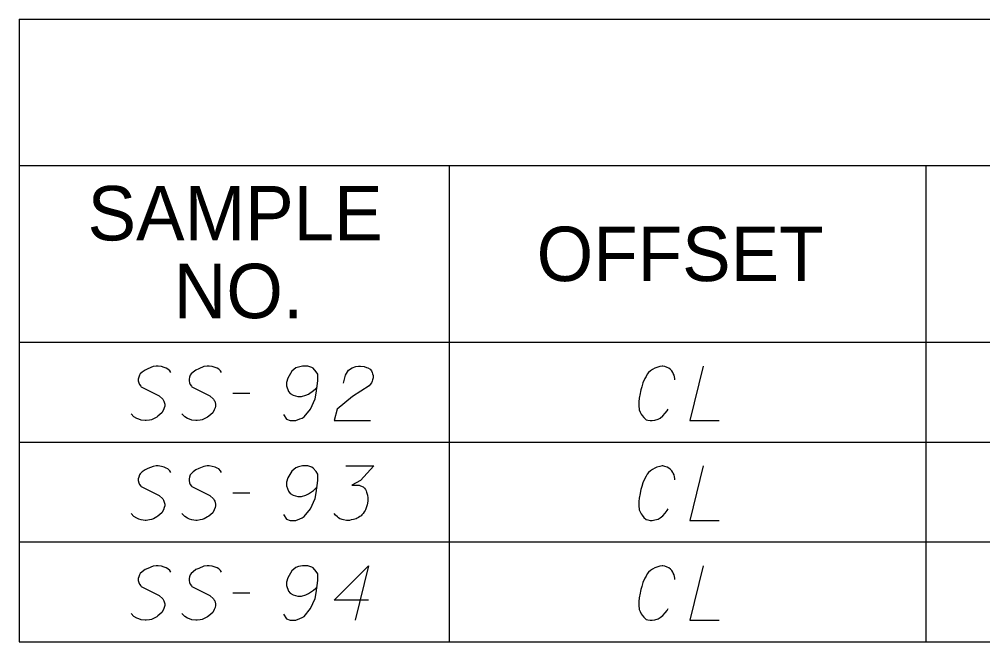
# Model space of a CAD drawing. Extents: x 2074207 to 2076812, y 516372 to 523312.
# Drawn here: x 2076260.6 to 2076345.6, y 518395.3 to 518450.2 of the extents above; entities that cross this region are included whole.
import ezdxf

# ---------------------------------------------------------------- set-up
doc = ezdxf.new("R2010")
doc.units = 0
for name, color, linetype in [('Prop DirtTable_ Soil Test Results - Outline (Major)', 7, 'Continuous'), ('Prop DirtTable_ Soil Test Results - Outline (Minor)', 7, 'Continuous'), ('Prop DirtTable_ Soil Test Results - Tx (Header - Small)', 7, 'Continuous'), ('Prop DirtTable_ Soil Test Results - Tx (Sample Data)', 7, 'Continuous')]:
    doc.layers.add(name, color=color, linetype=linetype)

msp = doc.modelspace()

# ---------------------------------------------------------------- linework, layer by layer
at = {"layer": 'Prop DirtTable_ Soil Test Results - Outline (Major)'}
for p, q in [((2076260.609, 518450.214), (2076260.609, 518421.729)), ((2076260.609, 518450.214), (2076811.903, 518450.214)), ((2076260.609, 518421.729), (2076260.609, 518412.929)), ((2076260.609, 518421.729), (2076811.903, 518421.729)), ((2076260.609, 518421.729), (2076811.903, 518421.729)), ((2076260.609, 518412.929), (2076260.609, 518404.129)), ((2076260.609, 518404.129), (2076260.609, 518395.329)), ((2076260.609, 518395.329), (2076811.903, 518395.329))]:
    msp.add_line(p, q, dxfattribs=at)
at = {"layer": 'Prop DirtTable_ Soil Test Results - Outline (Minor)'}
for p, q in [((2076260.609, 518437.329), (2076811.903, 518437.329)), ((2076298.545, 518437.329), (2076298.545, 518412.929)), ((2076340.594, 518437.329), (2076340.594, 518412.929)), ((2076260.609, 518412.929), (2076811.903, 518412.929)), ((2076260.609, 518412.929), (2076811.903, 518412.929)), ((2076298.546, 518412.929), (2076298.546, 518404.129)), ((2076340.594, 518412.929), (2076340.594, 518404.129)), ((2076260.609, 518404.129), (2076811.903, 518404.129)), ((2076260.609, 518404.129), (2076811.903, 518404.129)), ((2076298.546, 518404.129), (2076298.546, 518395.329)), ((2076340.594, 518404.129), (2076340.594, 518395.329)), ((2076260.609, 518395.329), (2076811.903, 518395.329))]:
    msp.add_line(p, q, dxfattribs=at)
at = {"layer": 'Prop DirtTable_ Soil Test Results - Tx (Sample Data)'}
for points in [[(2076273.968, 518419.058), (2076273.897, 518419.209), (2076273.721, 518419.361), (2076273.58, 518419.436), (2076273.403, 518419.512), (2076273.157, 518419.587), (2076272.874, 518419.625), (2076272.698, 518419.625), (2076272.416, 518419.587), (2076271.957, 518419.398), (2076271.71, 518419.285), (2076271.463, 518419.096), (2076271.287, 518418.945), (2076271.216, 518418.831), (2076271.146, 518418.642), (2076271.111, 518418.491), (2076271.111, 518418.34), (2076271.146, 518418.151), (2076271.216, 518418), (2076271.322, 518417.849), (2076271.358, 518417.811), (2076272.945, 518417.017), (2076273.262, 518416.715), (2076273.333, 518416.602), (2076273.368, 518416.526), (2076273.439, 518416.261), (2076273.439, 518416.11), (2076273.403, 518415.959), (2076273.333, 518415.77), (2076273.192, 518415.505), (2076272.839, 518415.203), (2076272.733, 518415.128), (2076272.451, 518414.976), (2076272.275, 518414.901), (2076272.098, 518414.863), (2076271.816, 518414.825), (2076271.71, 518414.825), (2076271.358, 518414.863), (2076271.146, 518414.939), (2076270.969, 518415.014), (2076270.723, 518415.165), (2076270.476, 518415.43)], [(2076278.448, 518419.058), (2076278.377, 518419.209), (2076278.201, 518419.361), (2076278.06, 518419.436), (2076277.883, 518419.512), (2076277.637, 518419.587), (2076277.354, 518419.625), (2076277.178, 518419.625), (2076276.896, 518419.587), (2076276.437, 518419.398), (2076276.19, 518419.285), (2076275.943, 518419.096), (2076275.767, 518418.945), (2076275.696, 518418.831), (2076275.626, 518418.642), (2076275.591, 518418.491), (2076275.591, 518418.34), (2076275.626, 518418.151), (2076275.696, 518418), (2076275.802, 518417.849), (2076275.838, 518417.811), (2076277.425, 518417.017), (2076277.742, 518416.715), (2076277.813, 518416.602), (2076277.848, 518416.526), (2076277.919, 518416.261), (2076277.919, 518416.11), (2076277.883, 518415.959), (2076277.813, 518415.77), (2076277.672, 518415.505), (2076277.319, 518415.203), (2076277.213, 518415.128), (2076276.931, 518414.976), (2076276.755, 518414.901), (2076276.578, 518414.863), (2076276.296, 518414.825), (2076276.19, 518414.825), (2076275.838, 518414.863), (2076275.626, 518414.939), (2076275.449, 518415.014), (2076275.203, 518415.165), (2076274.956, 518415.43)], [(2076283.916, 518415.354), (2076284.198, 518414.939), (2076284.515, 518414.825), (2076285.009, 518414.825), (2076285.362, 518414.976), (2076285.574, 518415.052), (2076285.75, 518415.165), (2076286.314, 518415.846), (2076286.702, 518416.753), (2076286.808, 518417.244), (2076286.949, 518418.34), (2076286.949, 518418.907), (2076286.808, 518419.134), (2076286.526, 518419.436), (2076286.42, 518419.512), (2076286.067, 518419.625), (2076285.609, 518419.625), (2076285.256, 518419.55), (2076285.009, 518419.474), (2076284.656, 518419.172), (2076284.304, 518418.567), (2076284.198, 518418.189), (2076284.198, 518417.887), (2076284.374, 518417.395), (2076284.515, 518417.206), (2076284.762, 518417.055), (2076285.186, 518416.942), (2076285.503, 518416.942), (2076285.891, 518417.055), (2076286.138, 518417.168), (2076286.561, 518417.471), (2076286.773, 518417.66), (2076286.879, 518417.773)], [(2076289.207, 518418.113), (2076289.383, 518418.831), (2076289.666, 518419.285), (2076289.983, 518419.474), (2076290.3, 518419.587), (2076290.547, 518419.625), (2076290.724, 518419.625), (2076291.041, 518419.587), (2076291.253, 518419.512), (2076291.359, 518419.474), (2076291.57, 518419.361), (2076291.676, 518419.209), (2076291.747, 518419.058), (2076291.782, 518418.945), (2076291.817, 518418.794), (2076291.817, 518418.605), (2076291.782, 518418.416), (2076291.747, 518418.302), (2076291.676, 518418.151), (2076291.57, 518418), (2076291.465, 518417.887), (2076290.018, 518416.942), (2076288.643, 518415.846), (2076288.396, 518414.825), (2076291.606, 518414.825)], [(2076318.45, 518418.416), (2076318.45, 518418.529), (2076318.415, 518418.68), (2076318.38, 518418.831), (2076318.309, 518418.983), (2076318.274, 518419.058), (2076318.168, 518419.209), (2076318.062, 518419.323), (2076317.921, 518419.436), (2076317.78, 518419.512), (2076317.569, 518419.587), (2076317.392, 518419.625), (2076317.322, 518419.625), (2076317.11, 518419.587), (2076316.863, 518419.512), (2076316.687, 518419.436), (2076316.475, 518419.323), (2076316.299, 518419.209), (2076316.122, 518419.058), (2076316.016, 518418.907), (2076315.911, 518418.718), (2076315.805, 518418.529), (2076315.628, 518418.151), (2076315.523, 518417.811), (2076315.452, 518417.546), (2076315.417, 518417.395), (2076315.381, 518417.206), (2076315.311, 518416.791), (2076315.276, 518416.488), (2076315.276, 518416.148), (2076315.311, 518415.77), (2076315.381, 518415.581), (2076315.487, 518415.392), (2076315.558, 518415.279), (2076315.699, 518415.09), (2076315.911, 518414.901), (2076316.052, 518414.863), (2076316.263, 518414.825), (2076316.404, 518414.825), (2076316.44, 518414.825), (2076316.687, 518414.863), (2076316.969, 518414.939), (2076317.145, 518415.052), (2076317.392, 518415.241), (2076317.604, 518415.468), (2076317.78, 518415.694), (2076317.851, 518415.846)], [(2076320.955, 518419.625), (2076319.756, 518414.825), (2076322.366, 518414.825)], [(2076279.436, 518417.244), (2076280.952, 518417.244)], [(2076273.968, 518410.258), (2076273.897, 518410.409), (2076273.721, 518410.561), (2076273.58, 518410.636), (2076273.403, 518410.712), (2076273.157, 518410.787), (2076272.874, 518410.825), (2076272.698, 518410.825), (2076272.416, 518410.787), (2076271.957, 518410.598), (2076271.71, 518410.485), (2076271.463, 518410.296), (2076271.287, 518410.145), (2076271.216, 518410.031), (2076271.146, 518409.842), (2076271.111, 518409.691), (2076271.111, 518409.54), (2076271.146, 518409.351), (2076271.216, 518409.2), (2076271.322, 518409.049), (2076271.358, 518409.011), (2076272.945, 518408.217), (2076273.262, 518407.915), (2076273.333, 518407.802), (2076273.368, 518407.726), (2076273.439, 518407.461), (2076273.439, 518407.31), (2076273.403, 518407.159), (2076273.333, 518406.97), (2076273.192, 518406.705), (2076272.839, 518406.403), (2076272.733, 518406.328), (2076272.451, 518406.176), (2076272.275, 518406.101), (2076272.098, 518406.063), (2076271.816, 518406.025), (2076271.71, 518406.025), (2076271.358, 518406.063), (2076271.146, 518406.139), (2076270.969, 518406.214), (2076270.723, 518406.365), (2076270.476, 518406.63)], [(2076278.448, 518410.258), (2076278.377, 518410.409), (2076278.201, 518410.561), (2076278.06, 518410.636), (2076277.883, 518410.712), (2076277.637, 518410.787), (2076277.354, 518410.825), (2076277.178, 518410.825), (2076276.896, 518410.787), (2076276.437, 518410.598), (2076276.19, 518410.485), (2076275.943, 518410.296), (2076275.767, 518410.145), (2076275.696, 518410.031), (2076275.626, 518409.842), (2076275.591, 518409.691), (2076275.591, 518409.54), (2076275.626, 518409.351), (2076275.696, 518409.2), (2076275.802, 518409.049), (2076275.838, 518409.011), (2076277.425, 518408.217), (2076277.742, 518407.915), (2076277.813, 518407.802), (2076277.848, 518407.726), (2076277.919, 518407.461), (2076277.919, 518407.31), (2076277.883, 518407.159), (2076277.813, 518406.97), (2076277.672, 518406.705), (2076277.319, 518406.403), (2076277.213, 518406.328), (2076276.931, 518406.176), (2076276.755, 518406.101), (2076276.578, 518406.063), (2076276.296, 518406.025), (2076276.19, 518406.025), (2076275.838, 518406.063), (2076275.626, 518406.139), (2076275.449, 518406.214), (2076275.203, 518406.365), (2076274.956, 518406.63)], [(2076283.916, 518406.554), (2076284.198, 518406.139), (2076284.515, 518406.025), (2076285.009, 518406.025), (2076285.362, 518406.176), (2076285.574, 518406.252), (2076285.75, 518406.365), (2076286.314, 518407.046), (2076286.702, 518407.953), (2076286.808, 518408.444), (2076286.949, 518409.54), (2076286.949, 518410.107), (2076286.808, 518410.334), (2076286.526, 518410.636), (2076286.42, 518410.712), (2076286.067, 518410.825), (2076285.609, 518410.825), (2076285.256, 518410.75), (2076285.009, 518410.674), (2076284.656, 518410.372), (2076284.304, 518409.767), (2076284.198, 518409.389), (2076284.198, 518409.087), (2076284.374, 518408.595), (2076284.515, 518408.406), (2076284.762, 518408.255), (2076285.186, 518408.142), (2076285.503, 518408.142), (2076285.891, 518408.255), (2076286.138, 518408.368), (2076286.561, 518408.671), (2076286.773, 518408.86), (2076286.879, 518408.973)], [(2076289.419, 518410.825), (2076291.888, 518410.825), (2076290.724, 518409.54), (2076289.948, 518409.124), (2076290.583, 518409.124), (2076290.724, 518409.087), (2076290.794, 518409.049), (2076290.865, 518409.011), (2076290.935, 518408.973), (2076291.077, 518408.86), (2076291.147, 518408.746), (2076291.218, 518408.633), (2076291.253, 518408.52), (2076291.323, 518408.255), (2076291.359, 518408.028), (2076291.359, 518407.915), (2076291.359, 518407.764), (2076291.323, 518407.537), (2076291.288, 518407.386), (2076291.253, 518407.235), (2076291.218, 518407.121), (2076291.182, 518407.046), (2076291.147, 518406.97), (2076291.112, 518406.894), (2076291.041, 518406.781), (2076290.935, 518406.63), (2076290.83, 518406.517), (2076290.759, 518406.441), (2076290.653, 518406.365), (2076290.547, 518406.29), (2076290.406, 518406.214), (2076290.336, 518406.176), (2076290.089, 518406.101), (2076289.877, 518406.063), (2076289.736, 518406.025), (2076289.489, 518406.025), (2076289.207, 518406.063), (2076289.101, 518406.101), (2076288.995, 518406.139), (2076288.889, 518406.176), (2076288.784, 518406.252), (2076288.678, 518406.328), (2076288.501, 518406.479), (2076288.396, 518406.63)], [(2076318.45, 518409.616), (2076318.45, 518409.729), (2076318.415, 518409.88), (2076318.38, 518410.031), (2076318.309, 518410.183), (2076318.274, 518410.258), (2076318.168, 518410.409), (2076318.062, 518410.523), (2076317.921, 518410.636), (2076317.78, 518410.712), (2076317.569, 518410.787), (2076317.392, 518410.825), (2076317.322, 518410.825), (2076317.11, 518410.787), (2076316.863, 518410.712), (2076316.687, 518410.636), (2076316.475, 518410.523), (2076316.299, 518410.409), (2076316.122, 518410.258), (2076316.016, 518410.107), (2076315.911, 518409.918), (2076315.805, 518409.729), (2076315.628, 518409.351), (2076315.523, 518409.011), (2076315.452, 518408.746), (2076315.417, 518408.595), (2076315.381, 518408.406), (2076315.311, 518407.991), (2076315.276, 518407.688), (2076315.276, 518407.348), (2076315.311, 518406.97), (2076315.381, 518406.781), (2076315.487, 518406.592), (2076315.558, 518406.479), (2076315.699, 518406.29), (2076315.911, 518406.101), (2076316.052, 518406.063), (2076316.263, 518406.025), (2076316.404, 518406.025), (2076316.44, 518406.025), (2076316.687, 518406.063), (2076316.969, 518406.139), (2076317.145, 518406.252), (2076317.392, 518406.441), (2076317.604, 518406.668), (2076317.78, 518406.894), (2076317.851, 518407.046)], [(2076320.955, 518410.825), (2076319.756, 518406.025), (2076322.366, 518406.025)], [(2076279.436, 518408.444), (2076280.952, 518408.444)], [(2076273.968, 518401.458), (2076273.897, 518401.609), (2076273.721, 518401.761), (2076273.58, 518401.836), (2076273.403, 518401.912), (2076273.157, 518401.987), (2076272.874, 518402.025), (2076272.698, 518402.025), (2076272.416, 518401.987), (2076271.957, 518401.798), (2076271.71, 518401.685), (2076271.463, 518401.496), (2076271.287, 518401.345), (2076271.216, 518401.231), (2076271.146, 518401.042), (2076271.111, 518400.891), (2076271.111, 518400.74), (2076271.146, 518400.551), (2076271.216, 518400.4), (2076271.322, 518400.249), (2076271.358, 518400.211), (2076272.945, 518399.417), (2076273.262, 518399.115), (2076273.333, 518399.002), (2076273.368, 518398.926), (2076273.439, 518398.661), (2076273.439, 518398.51), (2076273.403, 518398.359), (2076273.333, 518398.17), (2076273.192, 518397.905), (2076272.839, 518397.603), (2076272.733, 518397.528), (2076272.451, 518397.376), (2076272.275, 518397.301), (2076272.098, 518397.263), (2076271.816, 518397.225), (2076271.71, 518397.225), (2076271.358, 518397.263), (2076271.146, 518397.339), (2076270.969, 518397.414), (2076270.723, 518397.565), (2076270.476, 518397.83)], [(2076278.448, 518401.458), (2076278.377, 518401.609), (2076278.201, 518401.761), (2076278.06, 518401.836), (2076277.883, 518401.912), (2076277.637, 518401.987), (2076277.354, 518402.025), (2076277.178, 518402.025), (2076276.896, 518401.987), (2076276.437, 518401.798), (2076276.19, 518401.685), (2076275.943, 518401.496), (2076275.767, 518401.345), (2076275.696, 518401.231), (2076275.626, 518401.042), (2076275.591, 518400.891), (2076275.591, 518400.74), (2076275.626, 518400.551), (2076275.696, 518400.4), (2076275.802, 518400.249), (2076275.838, 518400.211), (2076277.425, 518399.417), (2076277.742, 518399.115), (2076277.813, 518399.002), (2076277.848, 518398.926), (2076277.919, 518398.661), (2076277.919, 518398.51), (2076277.883, 518398.359), (2076277.813, 518398.17), (2076277.672, 518397.905), (2076277.319, 518397.603), (2076277.213, 518397.528), (2076276.931, 518397.376), (2076276.755, 518397.301), (2076276.578, 518397.263), (2076276.296, 518397.225), (2076276.19, 518397.225), (2076275.838, 518397.263), (2076275.626, 518397.339), (2076275.449, 518397.414), (2076275.203, 518397.565), (2076274.956, 518397.83)], [(2076283.916, 518397.754), (2076284.198, 518397.339), (2076284.515, 518397.225), (2076285.009, 518397.225), (2076285.362, 518397.376), (2076285.574, 518397.452), (2076285.75, 518397.565), (2076286.314, 518398.246), (2076286.702, 518399.153), (2076286.808, 518399.644), (2076286.949, 518400.74), (2076286.949, 518401.307), (2076286.808, 518401.534), (2076286.526, 518401.836), (2076286.42, 518401.912), (2076286.067, 518402.025), (2076285.609, 518402.025), (2076285.256, 518401.95), (2076285.009, 518401.874), (2076284.656, 518401.572), (2076284.304, 518400.967), (2076284.198, 518400.589), (2076284.198, 518400.287), (2076284.374, 518399.795), (2076284.515, 518399.606), (2076284.762, 518399.455), (2076285.186, 518399.342), (2076285.503, 518399.342), (2076285.891, 518399.455), (2076286.138, 518399.568), (2076286.561, 518399.871), (2076286.773, 518400.06), (2076286.879, 518400.173)], [(2076291.429, 518399.002), (2076288.396, 518399.002), (2076291.429, 518402.025), (2076290.23, 518397.225)], [(2076318.45, 518400.816), (2076318.45, 518400.929), (2076318.415, 518401.08), (2076318.38, 518401.231), (2076318.309, 518401.383), (2076318.274, 518401.458), (2076318.168, 518401.609), (2076318.062, 518401.723), (2076317.921, 518401.836), (2076317.78, 518401.912), (2076317.569, 518401.987), (2076317.392, 518402.025), (2076317.322, 518402.025), (2076317.11, 518401.987), (2076316.863, 518401.912), (2076316.687, 518401.836), (2076316.475, 518401.723), (2076316.299, 518401.609), (2076316.122, 518401.458), (2076316.016, 518401.307), (2076315.911, 518401.118), (2076315.805, 518400.929), (2076315.628, 518400.551), (2076315.523, 518400.211), (2076315.452, 518399.946), (2076315.417, 518399.795), (2076315.381, 518399.606), (2076315.311, 518399.191), (2076315.276, 518398.888), (2076315.276, 518398.548), (2076315.311, 518398.17), (2076315.381, 518397.981), (2076315.487, 518397.792), (2076315.558, 518397.679), (2076315.699, 518397.49), (2076315.911, 518397.301), (2076316.052, 518397.263), (2076316.263, 518397.225), (2076316.404, 518397.225), (2076316.44, 518397.225), (2076316.687, 518397.263), (2076316.969, 518397.339), (2076317.145, 518397.452), (2076317.392, 518397.641), (2076317.604, 518397.868), (2076317.78, 518398.094), (2076317.851, 518398.246)], [(2076320.955, 518402.025), (2076319.756, 518397.225), (2076322.366, 518397.225)], [(2076279.436, 518399.644), (2076280.952, 518399.644)]]:
    msp.add_lwpolyline(points, dxfattribs=at)

# ---------------------------------------------------------------- texts
at = {"layer": 'Prop DirtTable_ Soil Test Results - Tx (Header - Small)'}
for s, p in [('SAMPLE', (2076266.632, 518430.715)), ('OFFSET', (2076306.254, 518427.129)), ('NO.', (2076274.244, 518423.858))]:
    msp.add_text(s, height=4.8, dxfattribs=at).set_placement(p)

doc.saveas('drawing.dxf')
